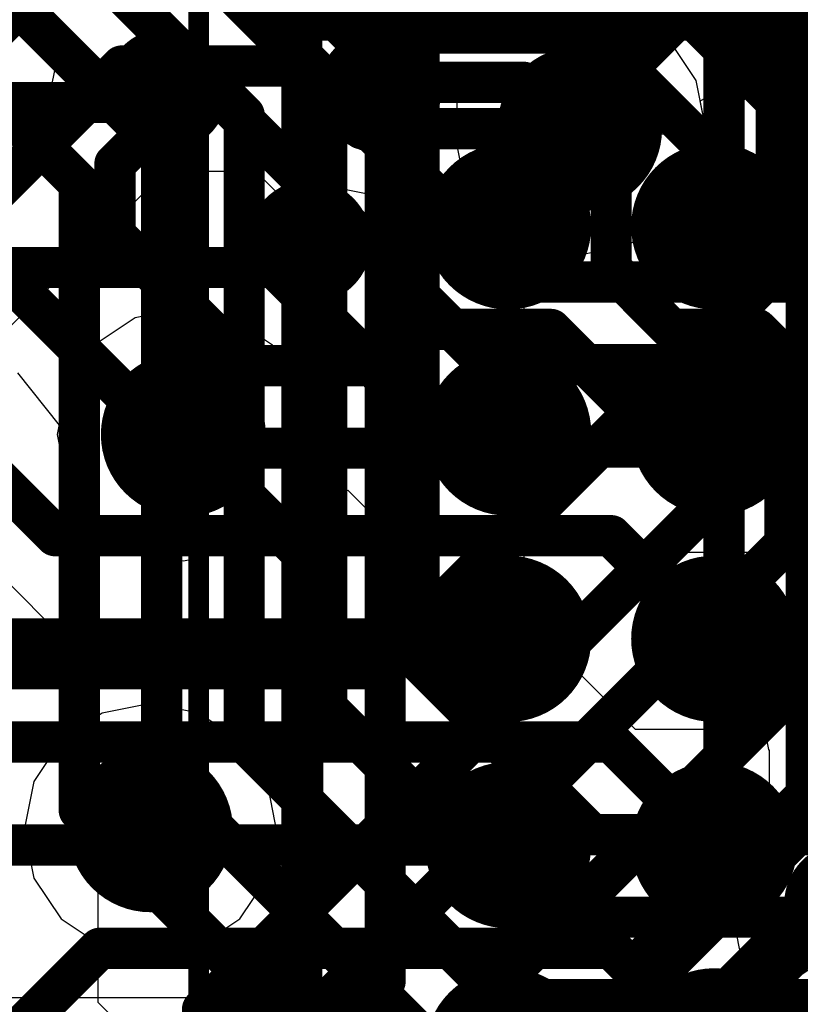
# Model space of a CAD drawing. Header units: millimetres. Extents: x -2 to 68, y -2 to 27.4.
# Tile 340 of 594: x 28.4 to 30.3, y 20.1 to 22.5. Entities that reach past the tile are written whole.
import ezdxf

# ---------------------------------------------------------------- set-up
doc = ezdxf.new("R2010")
doc.units = ezdxf.units.MM
for name, color, linetype in [('BottomLayer', 5, 'Continuous'), ('DrillGuide', 244, 'Continuous'), ('Mechanical13', 56, 'Continuous'), ('Mechanical15', 56, 'Continuous'), ('MidLayer1', 16, 'Continuous'), ('MidLayer2', 76, 'Continuous'), ('MidLayer3', 90, 'Continuous'), ('MidLayer4', 156, 'Continuous'), ('MidLayer5', 130, 'Continuous'), ('MidLayer6', 216, 'Continuous'), ('MidLayer7', 6, 'Continuous'), ('MidLayer8', 54, 'Continuous'), ('MultiLayer', 9, 'Continuous'), ('TopLayer', 1, 'Continuous'), ('TopPaste', 8, 'Continuous'), ('TopSolder', 216, 'Continuous'), ('ViaHoleLayer', 16, 'Continuous')]:
    doc.layers.add(name, color=color, linetype=linetype)

# ---------------------------------------------------------------- blocks, each defined once
blk = doc.blocks.new('BGA486C50P27X27_1400X1400X125_227')
at = {"layer": 'Mechanical13', "const_width": 0.0999998}
for points in [[(-6.9999987, 7.00000124), (7.00000124, 7.00000124)], [(7.00000124, 7.00000124), (7.00000124, -6.9999987)]]:
    blk.add_lwpolyline(points, dxfattribs=at)
at = {"layer": 'Mechanical13', "const_width": 0.0499999}
blk.add_lwpolyline([(6.975002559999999, 7.00000124, 1), (7.02499992, 7.00000124, 1)], format="xyb", close=True, dxfattribs=at)
blk.add_lwpolyline([(6.975002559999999, 7.00000124, 1), (7.02499992, 7.00000124, 1)], format="xyb", close=True, dxfattribs=at)
at = {"layer": 'Mechanical15', "const_width": 0.0499999}
blk.add_lwpolyline([(-7.250000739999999, 7.250000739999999), (7.250000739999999, 7.250000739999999)], dxfattribs=at)
at = {"layer": 'TopLayer', "const_width": 0.0999998}
for points in [[(4.950000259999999, 6.4999997, 1), (5.050000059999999, 6.4999997, 1)], [(5.44999926, 6.4999997, 1), (5.549999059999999, 6.4999997, 1)], [(5.9500008, 6.4999997, 1), (6.0500006, 6.4999997, 1)], [(6.449999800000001, 6.4999997, 1), (6.5499996, 6.4999997, 1)], [(4.950000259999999, 6.000000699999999, 1), (5.050000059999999, 6.000000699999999, 1)], [(5.44999926, 6.000000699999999, 1), (5.549999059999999, 6.000000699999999, 1)], [(5.9500008, 6.000000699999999, 1), (6.0500006, 6.000000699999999, 1)], [(6.449999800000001, 6.000000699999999, 1), (6.5499996, 6.000000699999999, 1)]]:
    blk.add_lwpolyline(points, format="xyb", close=True, dxfattribs=at)
at = {"layer": 'TopPaste', "const_width": 0.0999998}
for points in [[(4.950000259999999, 6.4999997, 1), (5.050000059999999, 6.4999997, 1)], [(5.44999926, 6.4999997, 1), (5.549999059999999, 6.4999997, 1)], [(5.9500008, 6.4999997, 1), (6.0500006, 6.4999997, 1)], [(6.449999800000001, 6.4999997, 1), (6.5499996, 6.4999997, 1)], [(4.950000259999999, 6.000000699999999, 1), (5.050000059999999, 6.000000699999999, 1)], [(5.44999926, 6.000000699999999, 1), (5.549999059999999, 6.000000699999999, 1)], [(5.9500008, 6.000000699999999, 1), (6.0500006, 6.000000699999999, 1)], [(6.449999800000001, 6.000000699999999, 1), (6.5499996, 6.000000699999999, 1)]]:
    blk.add_lwpolyline(points, format="xyb", close=True, dxfattribs=at)
at = {"layer": 'TopSolder', "const_width": 0.2015998}
for points in [[(4.399201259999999, 6.4999997, 1), (4.600801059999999, 6.4999997, 1)], [(4.89920026, 6.4999997, 1), (5.100800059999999, 6.4999997, 1)], [(5.39919926, 6.4999997, 1), (5.60079906, 6.4999997, 1)], [(5.899200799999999, 6.4999997, 1), (6.1008006, 6.4999997, 1)], [(6.3991998, 6.4999997, 1), (6.600799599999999, 6.4999997, 1)], [(4.399201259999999, 6.000000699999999, 1), (4.600801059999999, 6.000000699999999, 1)], [(4.89920026, 6.000000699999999, 1), (5.100800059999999, 6.000000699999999, 1)], [(5.39919926, 6.000000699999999, 1), (5.60079906, 6.000000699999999, 1)], [(5.899200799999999, 6.000000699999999, 1), (6.1008006, 6.000000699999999, 1)], [(6.3991998, 6.000000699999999, 1), (6.600799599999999, 6.000000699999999, 1)]]:
    blk.add_lwpolyline(points, format="xyb", close=True, dxfattribs=at)

msp = doc.modelspace()

# ---------------------------------------------------------------- linework, layer by layer
at = {"layer": 'BottomLayer'}
for p, q in [((30.12904058, 22.28812154), (30.18602294, 22.3451039)), ((30.18602294, 22.3451039), (31.65117876, 22.3451039)), ((30.04634833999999, 22.23286638), (30.12904058, 22.28812154)), ((29.94880218, 22.21346332), (30.04634833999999, 22.23286638)), ((29.66383704, 21.05026016), (29.66383704, 22.21346332)), ((29.66383704, 22.21346332), (29.94880218, 22.21346332)), ((29.93378316, 20.78031404), (29.66383704, 21.05026016)), ((30.39471696, 21.06497184), (30.31202218, 21.00971668)), ((30.31202218, 21.00971668), (30.25676702, 20.9270219)), ((30.25676702, 20.9270219), (30.23736396, 20.82948082)), ((30.23736396, 20.82948082), (30.19701352, 20.78031404)), ((30.19701352, 20.78031404), (29.93378316, 20.78031404))]:
    msp.add_line(p, q, dxfattribs=at)
at = {"layer": 'BottomLayer', "const_width": 0.0999998}
for points in [[(28.75229962, 23.12500074), (29.40894042, 22.46835994)], [(28.61243452, 22.92500114), (29.18517912, 22.35225654)], [(28.52959242, 22.72500154), (28.98517952, 22.26941444)], [(29.94880218, 22.46835994), (30.08044276, 22.60000052)], [(21.55324874, 22.52500194), (28.44675032, 22.52500194)], [(28.44675032, 22.52500194), (28.78517992, 22.18657234)], [(29.40894042, 22.46835994), (29.94880218, 22.46835994)], [(29.40894042, 20.94467998), (29.40894042, 22.46835994)], [(29.18517912, 20.83340512), (29.18517912, 22.35225654)], [(28.36390822, 22.32500234), (28.58518032, 22.10373024)], [(28.98517952, 20.75056302), (28.98517952, 22.26941444)], [(28.78517992, 20.66772092), (28.78517992, 22.18657234)], [(28.58518032, 20.58487882), (28.58518032, 22.10373024)], [(29.40894042, 20.94467998), (29.82820298, 20.52541742)], [(29.18517912, 20.83340512), (29.69316642, 20.32541782)], [(28.98517952, 20.75056302), (29.61032432, 20.12541822)], [(28.78517992, 20.66772092), (29.52748222, 19.92541862)], [(28.58518032, 20.58487882), (29.44464012, 19.72541902)], [(29.82820298, 20.52541742), (32.68716602, 20.52541742)], [(29.69316642, 20.32541782), (32.88401602, 20.32541782)], [(29.61032432, 20.12541822), (33.23443188, 20.12541822)]]:
    msp.add_lwpolyline(points, dxfattribs=at)
at = {"layer": 'BottomLayer'}
for points, const_width in [([(30.02500218, 22.60000052, 1), (30.17499934, 22.60000052, 1)], 0.1499997), ([(28.42175164, 22.52500194, 1), (28.471749, 22.52500194, 1)], 0.0499999), ([(28.42175164, 22.52500194, 1), (28.471749, 22.52500194, 1)], 0.0499999), ([(29.38394174, 22.46835994, 1), (29.4339391, 22.46835994, 1)], 0.0499999), ([(29.38394174, 22.46835994, 1), (29.4339391, 22.46835994, 1)], 0.0499999), ([(29.38394174, 22.46835994, 1), (29.4339391, 22.46835994, 1)], 0.0499999), ([(29.9238035, 22.46835994, 1), (29.97380086, 22.46835994, 1)], 0.0499999), ([(29.9238035, 22.46835994, 1), (29.97380086, 22.46835994, 1)], 0.0499999), ([(29.16018044, 22.35225654, 1), (29.2101778, 22.35225654, 1)], 0.0499999), ([(29.16018044, 22.35225654, 1), (29.2101778, 22.35225654, 1)], 0.0499999), ([(28.96018084, 22.26941444, 1), (29.0101782, 22.26941444, 1)], 0.0499999), ([(28.96018084, 22.26941444, 1), (29.0101782, 22.26941444, 1)], 0.0499999), ([(28.76018124, 22.18657234, 1), (28.8101786, 22.18657234, 1)], 0.0499999), ([(28.76018124, 22.18657234, 1), (28.8101786, 22.18657234, 1)], 0.0499999), ([(28.56018164, 22.10373024, 1), (28.610179, 22.10373024, 1)], 0.0499999), ([(28.56018164, 22.10373024, 1), (28.610179, 22.10373024, 1)], 0.0499999), ([(29.38394174, 20.94467998, 1), (29.4339391, 20.94467998, 1)], 0.0499999), ([(29.38394174, 20.94467998, 1), (29.4339391, 20.94467998, 1)], 0.0499999), ([(29.16018044, 20.83340512, 1), (29.2101778, 20.83340512, 1)], 0.0499999), ([(29.16018044, 20.83340512, 1), (29.2101778, 20.83340512, 1)], 0.0499999), ([(28.96018084, 20.75056302, 1), (29.0101782, 20.75056302, 1)], 0.0499999), ([(28.96018084, 20.75056302, 1), (29.0101782, 20.75056302, 1)], 0.0499999), ([(28.76018124, 20.66772092, 1), (28.8101786, 20.66772092, 1)], 0.0499999), ([(28.76018124, 20.66772092, 1), (28.8101786, 20.66772092, 1)], 0.0499999), ([(28.56018164, 20.58487882, 1), (28.610179, 20.58487882, 1)], 0.0499999), ([(28.56018164, 20.58487882, 1), (28.610179, 20.58487882, 1)], 0.0499999), ([(29.8032043, 20.52541742, 1), (29.85320166, 20.52541742, 1)], 0.0499999), ([(29.8032043, 20.52541742, 1), (29.85320166, 20.52541742, 1)], 0.0499999), ([(29.66816774, 20.32541782, 1), (29.7181651, 20.32541782, 1)], 0.0499999), ([(29.66816774, 20.32541782, 1), (29.7181651, 20.32541782, 1)], 0.0499999), ([(29.58532564, 20.12541822, 1), (29.635323, 20.12541822, 1)], 0.0499999), ([(29.58532564, 20.12541822, 1), (29.635323, 20.12541822, 1)], 0.0499999)]:
    msp.add_lwpolyline(points, format="xyb", close=True, dxfattribs=dict(at, const_width=const_width))
at = {"layer": 'DrillGuide'}
for points, const_width in [([(28.77115912, 22.32970642, 1), (28.82115648, 22.32970642, 1)], 0.0499999), ([(29.28807706, 22.32759568, 1), (29.33807442, 22.32759568, 1)], 0.0499999), ([(29.74848254, 22.23645794, 1), (29.84848234, 22.23645794, 1)], 0.0999998), ([(29.11874288, 21.96219128, 1), (29.16874024, 21.96219128, 1)], 0.0499999), ([(28.78759292, 21.495258, 1), (28.88759272, 21.495258, 1)], 0.0999998), ([(28.70789534, 20.53735034, 1), (28.80789514, 20.53735034, 1)], 0.0999998)]:
    msp.add_lwpolyline(points, format="xyb", close=True, dxfattribs=dict(at, const_width=const_width))
at = {"layer": 'MidLayer1'}
for p, q in [((28.44572416, 22.51104718), (28.5371159, 22.4370011)), ((30.01477106, 22.45274656), (29.9155358, 22.51905072)), ((28.5371159, 22.4370011), (28.51577228, 22.32970642)), ((30.08107522, 22.3535113), (30.01477106, 22.45274656)), ((30.1043594, 22.23645794), (30.08107522, 22.3535113)), ((28.51577228, 22.32970642), (28.53649106, 22.22555118)), ((28.53649106, 22.22555118), (28.53649106, 21.51926354)), ((30.08107522, 22.11940458), (30.1043594, 22.23645794)), ((30.01477106, 22.02016932), (30.08107522, 22.11940458)), ((29.09726209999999, 22.0183837), (29.21195326, 22.08986946)), ((29.21195326, 22.08986946), (29.2242621, 22.09036476)), ((29.2242621, 22.09036476), (29.31307574, 22.07269906)), ((29.31307574, 22.07269906), (29.41061936, 22.09210212)), ((29.41061936, 22.09210212), (29.56582097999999, 22.04467524)), ((29.56582097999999, 22.04467524), (29.58219382, 22.02016932)), ((29.09726209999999, 21.64661914), (29.09726209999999, 22.0183837)), ((29.58219382, 22.02016932), (29.68142908, 21.95386516)), ((29.9155358, 21.95386516), (30.01477106, 22.02016932)), ((29.68142908, 21.95386516), (29.79848244, 21.93058098)), ((29.79848244, 21.93058098), (29.9155358, 21.95386516)), ((29.1201856, 21.61231136), (29.09726209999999, 21.64661914)), ((29.14346978, 21.495258), (29.1201856, 21.61231136)), ((28.53649106, 21.51926354), (28.53171586, 21.495258)), ((28.53171586, 21.495258), (28.55500004, 21.37820464)), ((29.1201856, 21.37820464), (29.14346978, 21.495258)), ((28.55500004, 21.37820464), (28.6213042, 21.27896938)), ((29.05388144, 21.27896938), (29.1201856, 21.37820464)), ((28.6213042, 21.27896938), (28.72053946, 21.21266522)), ((28.95464618, 21.21266522), (29.05388144, 21.27896938)), ((28.72053946, 21.21266522), (28.83759282, 21.18938104)), ((28.83759282, 21.18938104), (28.95464618, 21.21266522)), ((30.33711484, 20.61595318), (30.24614982, 20.55517352)), ((30.24614982, 20.55517352), (30.18537015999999, 20.4642085)), ((30.18537015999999, 20.4642085), (30.16402654, 20.35691128)), ((30.16402654, 20.35691128), (30.18537015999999, 20.24961406)), ((30.18537015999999, 20.24961406), (30.20229418, 20.22428518)), ((30.20229418, 20.22428518), (30.20229418, 20.00926402))]:
    msp.add_line(p, q, dxfattribs=at)
for points, const_width in [([(29.44175214, 22.48175844), (29.44175214, 22.64704132)], 0.0999998), ([(29.31307574, 22.35308204), (29.44175214, 22.48175844)], 0.0999998), ([(28.7961578, 22.32970642), (28.81687658, 22.30898764)], 0.1499997), ([(29.31307574, 22.32759568), (29.31307574, 22.35308204)], 0.0999998), ([(28.81687658, 21.51597424), (28.81687658, 22.30898764)], 0.1499997), ([(28.81687658, 21.51597424), (28.83759282, 21.495258)], 0.1499997)]:
    msp.add_lwpolyline(points, dxfattribs=dict(at, const_width=const_width))
for points, const_width in [([(29.41675346, 22.48175844, 1), (29.46675082, 22.48175844, 1)], 0.0499999), ([(29.41675346, 22.48175844, 1), (29.46675082, 22.48175844, 1)], 0.0499999), ([(28.72115922, 22.32970642, 1), (28.87115638, 22.32970642, 1)], 0.1499997), ([(29.23807716, 22.32759568, 1), (29.38807431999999, 22.32759568, 1)], 0.1499997), ([(29.69848264, 22.23645794, 1), (29.89848224, 22.23645794, 1)], 0.1999996), ([(28.75865724, 22.32970642, 1), (28.83365836, 22.32970642, 1)], 0.07499858), ([(29.28807706, 22.35308204, 1), (29.33807442, 22.35308204, 1)], 0.0499999), ([(29.28807706, 22.35308204, 1), (29.33807442, 22.35308204, 1)], 0.0499999), ([(28.77937602, 22.30898764, 1), (28.85437714, 22.30898764, 1)], 0.07499858), ([(28.77937602, 22.30898764, 1), (28.85437714, 22.30898764, 1)], 0.07499858), ([(29.28807706, 22.32759568, 1), (29.33807442, 22.32759568, 1)], 0.0499999), ([(29.06874298, 21.96219128, 1), (29.21874014, 21.96219128, 1)], 0.1499997), ([(28.73759302, 21.495258, 1), (28.93759262, 21.495258, 1)], 0.1999996), ([(28.77937602, 21.51597424, 1), (28.85437714, 21.51597424, 1)], 0.07499858), ([(28.77937602, 21.51597424, 1), (28.85437714, 21.51597424, 1)], 0.07499858), ([(28.80009226, 21.495258, 1), (28.87509338, 21.495258, 1)], 0.07499858), ([(28.65789544, 20.53735034, 1), (28.85789504, 20.53735034, 1)], 0.1999996), ([(30.36941348, 20.35691128, 1), (30.51941064, 20.35691128, 1)], 0.1499997)]:
    msp.add_lwpolyline(points, format="xyb", close=True, dxfattribs=dict(at, const_width=const_width))
at = {"layer": 'MidLayer2'}
for p, q in [((28.43580038, 21.64511292), (28.53626246, 21.51811038)), ((28.53626246, 21.51811038), (28.53171586, 21.495258)), ((28.53171586, 21.495258), (28.55500004, 21.37820464)), ((28.55500004, 21.37820464), (28.6213042, 21.27896938)), ((29.08778282, 21.32970588), (29.23634488, 21.36074976)), ((29.23634488, 21.36074976), (29.3125271, 21.28456754)), ((29.05388144, 21.27896938), (29.08778282, 21.32970588)), ((28.6213042, 21.27896938), (28.72053946, 21.21266522)), ((28.95464618, 21.21266522), (29.05388144, 21.27896938)), ((29.3125271, 21.28456754), (29.39522442, 21.22931238)), ((29.39522442, 21.22931238), (29.49276804, 21.20990932)), ((28.72053946, 21.21266522), (28.83759282, 21.18938104)), ((28.83759282, 21.18938104), (28.95464618, 21.21266522)), ((29.49276804, 21.20990932), (31.2482611, 21.20990932)), ((30.41745504, 20.2400281), (30.31821978, 20.17372394)), ((30.31821978, 20.17372394), (30.25191561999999, 20.07448868)), ((28.91875344, 20.13014262), (28.31428424, 20.13014262)), ((29.0162996, 20.11073956), (28.91875344, 20.13014262))]:
    msp.add_line(p, q, dxfattribs=at)
at = {"layer": 'MidLayer2', "const_width": 0.0999998}
for points in [[(30.0491525, 22.86604266), (30.64267176, 22.2725234)], [(29.8491529, 22.78320056), (30.56754872, 22.06480474)], [(28.88253558, 22.6407218), (29.65845224, 21.86480514)], [(27.47898492, 22.30000112), (28.94041456, 22.30000112)], [(28.94041456, 22.30000112), (29.57561014, 21.66480554)], [(26.88903182, 21.90000954), (29.05756444, 21.90000954)], [(29.05756444, 21.90000954), (29.49276804, 21.46480594)], [(29.65845224, 21.86480514), (31.63519708, 21.86480514)], [(29.57561014, 21.66480554), (31.43668338, 21.66480554)], [(29.49276804, 21.46480594), (31.35384128, 21.46480594)]]:
    msp.add_lwpolyline(points, dxfattribs=at)
at = {"layer": 'MidLayer2'}
for points, const_width in [([(29.69848264, 22.23645794, 1), (29.89848224, 22.23645794, 1)], 0.1999996), ([(28.91541588, 22.30000112, 1), (28.96541324, 22.30000112, 1)], 0.0499999), ([(28.91541588, 22.30000112, 1), (28.96541324, 22.30000112, 1)], 0.0499999), ([(29.03256576, 21.90000954, 1), (29.08256312, 21.90000954, 1)], 0.0499999), ([(29.03256576, 21.90000954, 1), (29.08256312, 21.90000954, 1)], 0.0499999), ([(29.63345356, 21.86480514, 1), (29.68345092, 21.86480514, 1)], 0.0499999), ([(29.63345356, 21.86480514, 1), (29.68345092, 21.86480514, 1)], 0.0499999), ([(28.73759302, 21.495258, 1), (28.93759262, 21.495258, 1)], 0.1999996), ([(29.55061146, 21.66480554, 1), (29.60060882, 21.66480554, 1)], 0.0499999), ([(29.55061146, 21.66480554, 1), (29.60060882, 21.66480554, 1)], 0.0499999), ([(29.46776936, 21.46480594, 1), (29.51776672, 21.46480594, 1)], 0.0499999), ([(29.46776936, 21.46480594, 1), (29.51776672, 21.46480594, 1)], 0.0499999), ([(28.65789544, 20.53735034, 1), (28.85789504, 20.53735034, 1)], 0.1999996)]:
    msp.add_lwpolyline(points, format="xyb", close=True, dxfattribs=dict(at, const_width=const_width))
at = {"layer": 'MidLayer3', "const_width": 0.0999998}
for points in [[(30.34848134, 20.5492223), (30.34848134, 22.92818122)], [(30.14848174, 20.70927024), (30.14848174, 22.84533912)], [(28.92751898, 22.78110506), (29.32690858, 22.38171546)], [(29.32690858, 20.17053878), (29.32690858, 22.38171546)], [(28.83759282, 21.495258), (29.12690898, 21.20594184)], [(29.12690898, 20.25338088), (29.12690898, 21.20594184)], [(29.28400036, 19.84478886), (30.14848174, 20.70927024)], [(29.9845095, 20.18525046), (30.34848134, 20.5492223)], [(30.1845091, 20.10240836), (30.54848094, 20.4663802)], [(28.88400116, 20.01047306), (29.12690898, 20.25338088)], [(29.08400076, 19.92763096), (29.32690858, 20.17053878)], [(29.9845095, 20.06263704), (29.9845095, 20.18525046)], [(30.1845091, 14.91105984), (30.1845091, 20.10240836)]]:
    msp.add_lwpolyline(points, dxfattribs=at)
at = {"layer": 'MidLayer3'}
for points, const_width in [([(29.69848264, 22.23645794, 1), (29.89848224, 22.23645794, 1)], 0.1999996), ([(29.3019099, 22.38171546, 1), (29.35190726, 22.38171546, 1)], 0.0499999), ([(29.3019099, 22.38171546, 1), (29.35190726, 22.38171546, 1)], 0.0499999), ([(28.73759302, 21.495258, 1), (28.93759262, 21.495258, 1)], 0.1999996), ([(28.81259414, 21.495258, 1), (28.8625915, 21.495258, 1)], 0.0499999), ([(29.1019103, 21.20594184, 1), (29.15190766, 21.20594184, 1)], 0.0499999), ([(29.1019103, 21.20594184, 1), (29.15190766, 21.20594184, 1)], 0.0499999), ([(30.12348306, 20.70927024, 1), (30.17348042, 20.70927024, 1)], 0.0499999), ([(30.12348306, 20.70927024, 1), (30.17348042, 20.70927024, 1)], 0.0499999), ([(28.65789544, 20.53735034, 1), (28.85789504, 20.53735034, 1)], 0.1999996), ([(30.32348266, 20.5492223, 1), (30.37348002, 20.5492223, 1)], 0.0499999), ([(30.32348266, 20.5492223, 1), (30.37348002, 20.5492223, 1)], 0.0499999), ([(29.1019103, 20.25338088, 1), (29.15190766, 20.25338088, 1)], 0.0499999), ([(29.1019103, 20.25338088, 1), (29.15190766, 20.25338088, 1)], 0.0499999), ([(29.3019099, 20.17053878, 1), (29.35190726, 20.17053878, 1)], 0.0499999), ([(29.3019099, 20.17053878, 1), (29.35190726, 20.17053878, 1)], 0.0499999), ([(29.95951082, 20.18525046, 1), (30.00950818, 20.18525046, 1)], 0.0499999), ([(29.95951082, 20.18525046, 1), (30.00950818, 20.18525046, 1)], 0.0499999), ([(30.15951042, 20.10240836, 1), (30.20950778, 20.10240836, 1)], 0.0499999), ([(30.15951042, 20.10240836, 1), (30.20950778, 20.10240836, 1)], 0.0499999)]:
    msp.add_lwpolyline(points, format="xyb", close=True, dxfattribs=dict(at, const_width=const_width))
at = {"layer": 'MidLayer4'}
for p, q in [((29.21656082, 22.58738942), (29.28286498, 22.48815416)), ((29.28286498, 22.48815416), (29.38210024, 22.42185)), ((30.28023916, 22.38874872), (30.33549432, 22.47144604)), ((29.38210024, 22.42185), (29.4087931, 22.4165414)), ((29.4087931, 22.4165414), (29.49969462, 22.36304138)), ((30.09850216, 22.20701426), (30.28023916, 22.38874872)), ((29.49969462, 22.36304138), (29.5009824, 22.2785686)), ((29.5009824, 22.2785686), (29.49260548, 22.23645794)), ((29.49260548, 22.23645794), (29.51588966, 22.11940458)), ((30.08107522, 22.11940458), (30.09850216, 22.20701426)), ((29.51588966, 22.11940458), (29.58219382, 22.02016932)), ((30.01477106, 22.02016932), (30.08107522, 22.11940458)), ((29.58219382, 22.02016932), (29.68142908, 21.95386516)), ((29.9155358, 21.95386516), (30.01477106, 22.02016932)), ((29.68142908, 21.95386516), (29.79848244, 21.93058098)), ((29.79848244, 21.93058098), (29.9155358, 21.95386516)), ((28.83759282, 21.80113496), (28.72053946, 21.77785078)), ((28.95464618, 21.77785078), (28.83759282, 21.80113496)), ((28.72053946, 21.77785078), (28.6213042, 21.71154662)), ((29.05388144, 21.71154662), (28.95464618, 21.77785078)), ((28.6213042, 21.71154662), (28.55500004, 21.61231136)), ((29.1201856, 21.61231136), (29.05388144, 21.71154662)), ((28.55500004, 21.61231136), (28.53171586, 21.495258)), ((29.14346978, 21.495258), (29.1201856, 21.61231136)), ((28.53171586, 21.495258), (28.55500004, 21.37820464)), ((29.1201856, 21.37820464), (29.14346978, 21.495258)), ((28.55500004, 21.37820464), (28.6213042, 21.27896938)), ((29.05388144, 21.27896938), (29.1201856, 21.37820464)), ((28.6213042, 21.27896938), (28.72053946, 21.21266522)), ((28.95464618, 21.21266522), (29.05388144, 21.27896938)), ((28.72053946, 21.21266522), (28.83759282, 21.18938104)), ((28.83759282, 21.18938104), (28.95464618, 21.21266522)), ((30.39471442, 21.06497184), (30.31202218, 21.00971668)), ((30.31202218, 21.00971668), (30.25676702, 20.92702444)), ((30.25676702, 20.92702444), (30.23736396, 20.82947828)), ((30.23736396, 20.82947828), (30.25676702, 20.73193212)), ((30.25676702, 20.73193212), (30.25848914, 20.72935402)), ((30.25848914, 20.72935402), (30.25848914, 20.0843261))]:
    msp.add_line(p, q, dxfattribs=at)
for points, const_width in [([(30.02500218, 22.60000052, 1), (30.17499934, 22.60000052, 1)], 0.1499997), ([(29.69848264, 22.23645794, 1), (29.89848224, 22.23645794, 1)], 0.1999996), ([(29.77348375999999, 22.26747134, 1), (29.82348112, 22.26747134, 1)], 0.0499999), ([(29.77348375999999, 22.26747134, 1), (29.82348112, 22.26747134, 1)], 0.0499999), ([(29.77348375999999, 22.23645794, 1), (29.82348112, 22.23645794, 1)], 0.0499999), ([(28.73759302, 21.495258, 1), (28.93759262, 21.495258, 1)], 0.1999996), ([(28.65789544, 20.53735034, 1), (28.85789504, 20.53735034, 1)], 0.1999996)]:
    msp.add_lwpolyline(points, format="xyb", close=True, dxfattribs=dict(at, const_width=const_width))
at = {"layer": 'MidLayer4', "const_width": 0.0999998}
for points in [[(29.79848244, 22.26747134), (30.10000076, 22.56898966)], [(29.79848244, 22.23645794), (29.79848244, 22.26747134)]]:
    msp.add_lwpolyline(points, dxfattribs=at)
at = {"layer": 'MidLayer5'}
for p, q in [((30.09093042, 22.30396606), (30.20797616, 22.3665288)), ((30.20797616, 22.3665288), (31.85459973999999, 20.71990268)), ((30.1043594, 22.23645794), (30.09093042, 22.30396606)), ((30.08107522, 22.11940458), (30.1043594, 22.23645794)), ((28.36542714, 21.70495024), (28.79402928, 22.13354984)), ((28.79402928, 22.13354984), (29.01294426, 22.13354984)), ((29.01294426, 22.13354984), (29.09027456, 22.05621954)), ((30.01477106, 22.02016932), (30.08107522, 22.11940458)), ((29.09027456, 22.05621954), (29.17296934, 22.00096438)), ((29.9155358, 21.95386516), (30.01477106, 22.02016932)), ((29.17296934, 22.00096438), (29.27051296, 21.98156132)), ((29.27051296, 21.98156132), (29.63997628, 21.98156132)), ((29.63997628, 21.98156132), (29.68142908, 21.95386516)), ((29.68142908, 21.95386516), (29.79848244, 21.93058098)), ((29.79848244, 21.93058098), (29.9155358, 21.95386516)), ((28.83759282, 21.80113496), (28.72053946, 21.77785078)), ((28.95464618, 21.77785078), (28.83759282, 21.80113496)), ((28.72053946, 21.77785078), (28.6213042, 21.71154662)), ((29.05388144, 21.71154662), (28.95464618, 21.77785078)), ((28.6213042, 21.71154662), (28.55500004, 21.61231136)), ((29.1201856, 21.61231136), (29.05388144, 21.71154662)), ((28.55500004, 21.61231136), (28.53171586, 21.495258)), ((29.14346978, 21.495258), (29.1201856, 21.61231136)), ((28.53171586, 21.495258), (28.55500004, 21.37820464)), ((29.1201856, 21.37820464), (29.14346978, 21.495258)), ((28.55643006, 20.992338), (28.18624538, 21.36252268)), ((28.55500004, 21.37820464), (28.6213042, 21.27896938)), ((29.05388144, 21.27896938), (29.1201856, 21.37820464)), ((28.6213042, 21.27896938), (28.72053946, 21.21266522)), ((28.95464618, 21.21266522), (29.05388144, 21.27896938)), ((28.72053946, 21.21266522), (28.83759282, 21.18938104)), ((28.83759282, 21.18938104), (28.95464618, 21.21266522)), ((28.61168522, 20.90964576), (28.55643006, 20.992338)), ((28.63108828, 20.8120996), (28.61168522, 20.90964576)), ((28.63108828, 20.11815128), (28.63108828, 20.8120996)), ((30.41745504, 20.2400281), (30.31821978, 20.17372394)), ((30.31821978, 20.17372394), (30.25191561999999, 20.07448868)), ((29.20703074, 19.54221136), (28.63108828, 20.11815128))]:
    msp.add_line(p, q, dxfattribs=at)
at = {"layer": 'MidLayer5', "const_width": 0.0999998}
for points in [[(28.27638998, 22.36946504), (28.62882006, 22.72189512)], [(28.18518874, 21.88518864), (28.68844656, 22.38844646)], [(28.68844656, 22.38844646), (29.11852444, 22.38844646)], [(29.11852444, 22.38844646), (29.27051296, 22.23645794)], [(29.27051296, 22.23645794), (29.79848244, 22.23645794)]]:
    msp.add_lwpolyline(points, dxfattribs=at)
at = {"layer": 'MidLayer5'}
for points, const_width in [([(28.66344788, 22.38844646, 1), (28.71344524, 22.38844646, 1)], 0.0499999), ([(28.66344788, 22.38844646, 1), (28.71344524, 22.38844646, 1)], 0.0499999), ([(29.09352576, 22.38844646, 1), (29.14352312, 22.38844646, 1)], 0.0499999), ([(29.09352576, 22.38844646, 1), (29.14352312, 22.38844646, 1)], 0.0499999), ([(29.69848264, 22.23645794, 1), (29.89848224, 22.23645794, 1)], 0.1999996), ([(29.24551428, 22.23645794, 1), (29.29551164, 22.23645794, 1)], 0.0499999), ([(29.24551428, 22.23645794, 1), (29.29551164, 22.23645794, 1)], 0.0499999), ([(29.77348375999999, 22.23645794, 1), (29.82348112, 22.23645794, 1)], 0.0499999), ([(28.73759302, 21.495258, 1), (28.93759262, 21.495258, 1)], 0.1999996), ([(28.65789544, 20.53735034, 1), (28.85789504, 20.53735034, 1)], 0.1999996)]:
    msp.add_lwpolyline(points, format="xyb", close=True, dxfattribs=dict(at, const_width=const_width))
at = {"layer": 'MidLayer6', "const_width": 0.0999998}
for points in [[(30.27531918, 21.89518608), (30.27531918, 23.69627214)], [(29.7509819, 20.31584964), (32.12610796, 22.6909757)], [(29.9509815, 20.22437662), (32.21758097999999, 22.4909761)], [(30.1509811, 20.14153452), (32.30042307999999, 22.2909765)], [(29.3081329, 20.9279998), (30.27531918, 21.89518608)], [(30.09626949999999, 21.4332947), (30.47531878, 21.81234398)], [(30.2962691, 21.3504526), (30.67531838, 21.72950188)], [(30.09626949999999, 21.31361244), (30.09626949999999, 21.4332947)], [(30.2962691, 21.23077034), (30.2962691, 21.3504526)], [(28.88400116, 20.1013441), (30.09626949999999, 21.31361244)], [(29.08400076, 20.018502), (30.2962691, 21.23077034)], [(27.9822275, 20.9279998), (29.3081329, 20.9279998)], [(29.28400036, 19.84886556), (29.7509819, 20.3158471)], [(29.7509819, 20.3158471), (29.7509819, 20.31584964)], [(29.9509815, 19.67798706), (29.9509815, 20.22437662)], [(30.1509811, 19.76082916), (30.1509811, 20.14153452)], [(28.88400116, 18.24999906), (28.88400116, 20.1013441)]]:
    msp.add_lwpolyline(points, dxfattribs=at)
at = {"layer": 'MidLayer6'}
for points, const_width in [([(29.69848264, 22.23645794, 1), (29.89848224, 22.23645794, 1)], 0.1999996), ([(30.2503205, 21.89518608, 1), (30.30031786, 21.89518608, 1)], 0.0499999), ([(30.2503205, 21.89518608, 1), (30.30031786, 21.89518608, 1)], 0.0499999), ([(28.73759302, 21.495258, 1), (28.93759262, 21.495258, 1)], 0.1999996), ([(30.07127082, 21.4332947, 1), (30.12126817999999, 21.4332947, 1)], 0.0499999), ([(30.07127082, 21.4332947, 1), (30.12126817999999, 21.4332947, 1)], 0.0499999), ([(30.27127042, 21.3504526, 1), (30.32126778, 21.3504526, 1)], 0.0499999), ([(30.27127042, 21.3504526, 1), (30.32126778, 21.3504526, 1)], 0.0499999), ([(30.07127082, 21.31361244, 1), (30.12126817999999, 21.31361244, 1)], 0.0499999), ([(30.07127082, 21.31361244, 1), (30.12126817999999, 21.31361244, 1)], 0.0499999), ([(30.27127042, 21.23077034, 1), (30.32126778, 21.23077034, 1)], 0.0499999), ([(30.27127042, 21.23077034, 1), (30.32126778, 21.23077034, 1)], 0.0499999), ([(29.28313422, 20.9279998, 1), (29.33313158, 20.9279998, 1)], 0.0499999), ([(29.28313422, 20.9279998, 1), (29.33313158, 20.9279998, 1)], 0.0499999), ([(28.65789544, 20.53735034, 1), (28.85789504, 20.53735034, 1)], 0.1999996), ([(29.72598322, 20.31584964, 1), (29.77598058, 20.31584964, 1)], 0.0499999), ([(29.72598322, 20.31584964, 1), (29.77598058, 20.31584964, 1)], 0.0499999), ([(29.72598322, 20.3158471, 1), (29.77598058, 20.3158471, 1)], 0.0499999), ([(29.72598322, 20.3158471, 1), (29.77598058, 20.3158471, 1)], 0.0499999), ([(29.92598282, 20.22437662, 1), (29.97598018, 20.22437662, 1)], 0.0499999), ([(29.92598282, 20.22437662, 1), (29.97598018, 20.22437662, 1)], 0.0499999), ([(30.12598242, 20.14153452, 1), (30.17597978, 20.14153452, 1)], 0.0499999), ([(30.12598242, 20.14153452, 1), (30.17597978, 20.14153452, 1)], 0.0499999), ([(28.85900248, 20.1013441, 1), (28.90899984, 20.1013441, 1)], 0.0499999), ([(28.85900248, 20.1013441, 1), (28.90899984, 20.1013441, 1)], 0.0499999)]:
    msp.add_lwpolyline(points, format="xyb", close=True, dxfattribs=dict(at, const_width=const_width))
at = {"layer": 'MidLayer7'}
for p, q in [((29.21656082, 22.58738942), (29.28286498, 22.48815416)), ((30.01477106, 22.45274656), (29.9155358, 22.51905072)), ((29.28286498, 22.48815416), (29.38210024, 22.42185)), ((30.08107522, 22.3535113), (30.01477106, 22.45274656)), ((29.38210024, 22.42185), (29.4087931, 22.4165414)), ((29.4087931, 22.4165414), (29.49969462, 22.36304138)), ((29.49969462, 22.36304138), (29.5009824, 22.2785686)), ((30.1043594, 22.23645794), (30.08107522, 22.3535113)), ((29.5009824, 22.2785686), (29.49260548, 22.23645794)), ((29.49260548, 22.23645794), (29.51588966, 22.11940458)), ((30.08107522, 22.11940458), (30.1043594, 22.23645794)), ((29.51588966, 22.11940458), (29.58219382, 22.02016932)), ((30.01477106, 22.02016932), (30.08107522, 22.11940458)), ((29.58219382, 22.02016932), (29.68142908, 21.95386516)), ((29.9155358, 21.95386516), (30.01477106, 22.02016932)), ((29.68142908, 21.95386516), (29.79848244, 21.93058098)), ((29.79848244, 21.93058098), (29.9155358, 21.95386516)), ((28.83759282, 21.80113496), (28.72053946, 21.77785078)), ((28.95464618, 21.77785078), (28.83759282, 21.80113496)), ((28.72053946, 21.77785078), (28.6213042, 21.71154662)), ((29.05388144, 21.71154662), (28.95464618, 21.77785078)), ((28.6213042, 21.71154662), (28.55500004, 21.61231136)), ((29.1201856, 21.61231136), (29.05388144, 21.71154662)), ((28.55500004, 21.61231136), (28.53171586, 21.495258)), ((29.14346978, 21.495258), (29.1201856, 21.61231136)), ((28.53171586, 21.495258), (28.55500004, 21.37820464)), ((29.1201856, 21.37820464), (29.14346978, 21.495258)), ((28.55500004, 21.37820464), (28.6213042, 21.27896938)), ((29.05388144, 21.27896938), (29.1201856, 21.37820464)), ((28.6213042, 21.27896938), (28.72053946, 21.21266522)), ((28.95464618, 21.21266522), (29.05388144, 21.27896938)), ((28.72053946, 21.21266522), (28.83759282, 21.18938104)), ((28.83759282, 21.18938104), (28.95464618, 21.21266522)), ((28.75789524, 20.8432273), (28.64084188, 20.81994312)), ((28.8749486, 20.81994312), (28.75789524, 20.8432273)), ((28.64084188, 20.81994312), (28.54160662, 20.75363896)), ((28.97418386, 20.75363896), (28.8749486, 20.81994312)), ((28.54160662, 20.75363896), (28.47530246, 20.6544037)), ((29.04048802, 20.6544037), (28.97418386, 20.75363896)), ((28.47530246, 20.6544037), (28.45201828, 20.53735034)), ((29.0637722, 20.53735034), (29.04048802, 20.6544037)), ((28.45201828, 20.53735034), (28.47530246, 20.42029698)), ((29.04048802, 20.42029698), (29.0637722, 20.53735034)), ((28.47530246, 20.42029698), (28.54160662, 20.32106172)), ((28.97418386, 20.32106172), (29.04048802, 20.42029698)), ((28.54160662, 20.32106172), (28.64084188, 20.25475756)), ((28.8749486, 20.25475756), (28.97418386, 20.32106172)), ((28.64084188, 20.25475756), (28.75789524, 20.23147338)), ((28.75789524, 20.23147338), (28.8749486, 20.25475756)), ((30.41745504, 20.2400281), (30.31821978, 20.17372394)), ((30.31821978, 20.17372394), (30.25191561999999, 20.07448868))]:
    msp.add_line(p, q, dxfattribs=at)
at = {"layer": 'MidLayer7', "const_width": 0.1999996}
for points in [[(29.69848264, 22.23645794, 1), (29.89848224, 22.23645794, 1)], [(28.73759302, 21.495258, 1), (28.93759262, 21.495258, 1)], [(28.65789544, 20.53735034, 1), (28.85789504, 20.53735034, 1)]]:
    msp.add_lwpolyline(points, format="xyb", close=True, dxfattribs=at)
at = {"layer": 'MidLayer8'}
for p, q in [((29.21656082, 22.58738942), (29.28286498, 22.48815416)), ((30.01477106, 22.45274656), (29.9155358, 22.51905072)), ((29.28286498, 22.48815416), (29.38210024, 22.42185)), ((30.08107522, 22.3535113), (30.01477106, 22.45274656)), ((29.38210024, 22.42185), (29.4087931, 22.4165414)), ((29.4087931, 22.4165414), (29.49969462, 22.36304138)), ((29.49969462, 22.36304138), (29.5009824, 22.2785686)), ((30.1043594, 22.23645794), (30.08107522, 22.3535113)), ((29.5009824, 22.2785686), (29.49260548, 22.23645794)), ((29.49260548, 22.23645794), (29.51588966, 22.11940458)), ((30.08107522, 22.11940458), (30.1043594, 22.23645794)), ((29.51588966, 22.11940458), (29.58219382, 22.02016932)), ((30.01477106, 22.02016932), (30.08107522, 22.11940458)), ((29.58219382, 22.02016932), (29.68142908, 21.95386516)), ((29.9155358, 21.95386516), (30.01477106, 22.02016932)), ((29.68142908, 21.95386516), (29.79848244, 21.93058098)), ((29.79848244, 21.93058098), (29.9155358, 21.95386516)), ((28.83759282, 21.80113496), (28.72053946, 21.77785078)), ((28.95464618, 21.77785078), (28.83759282, 21.80113496)), ((28.72053946, 21.77785078), (28.6213042, 21.71154662)), ((29.05388144, 21.71154662), (28.95464618, 21.77785078)), ((28.6213042, 21.71154662), (28.55500004, 21.61231136)), ((29.1201856, 21.61231136), (29.05388144, 21.71154662)), ((28.55500004, 21.61231136), (28.53171586, 21.495258)), ((29.14346978, 21.495258), (29.1201856, 21.61231136)), ((28.53171586, 21.495258), (28.55500004, 21.37820464)), ((29.1201856, 21.37820464), (29.14346978, 21.495258)), ((28.55500004, 21.37820464), (28.6213042, 21.27896938)), ((29.05388144, 21.27896938), (29.1201856, 21.37820464)), ((28.6213042, 21.27896938), (28.72053946, 21.21266522)), ((28.95464618, 21.21266522), (29.05388144, 21.27896938)), ((28.72053946, 21.21266522), (28.83759282, 21.18938104)), ((28.83759282, 21.18938104), (28.95464618, 21.21266522)), ((28.75789524, 20.8432273), (28.64084188, 20.81994312)), ((28.8749486, 20.81994312), (28.75789524, 20.8432273)), ((28.64084188, 20.81994312), (28.54160662, 20.75363896)), ((28.97418386, 20.75363896), (28.8749486, 20.81994312)), ((28.54160662, 20.75363896), (28.47530246, 20.6544037)), ((29.04048802, 20.6544037), (28.97418386, 20.75363896)), ((28.47530246, 20.6544037), (28.45201828, 20.53735034)), ((29.0637722, 20.53735034), (29.04048802, 20.6544037)), ((28.45201828, 20.53735034), (28.47530246, 20.42029698)), ((29.04048802, 20.42029698), (29.0637722, 20.53735034)), ((28.47530246, 20.42029698), (28.54160662, 20.32106172)), ((28.97418386, 20.32106172), (29.04048802, 20.42029698)), ((28.54160662, 20.32106172), (28.64084188, 20.25475756)), ((28.8749486, 20.25475756), (28.97418386, 20.32106172)), ((28.64084188, 20.25475756), (28.75789524, 20.23147338)), ((28.75789524, 20.23147338), (28.8749486, 20.25475756)), ((30.41745504, 20.2400281), (30.31821978, 20.17372394)), ((30.31821978, 20.17372394), (30.25191561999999, 20.07448868))]:
    msp.add_line(p, q, dxfattribs=at)
at = {"layer": 'MidLayer8', "const_width": 0.1999996}
for points in [[(29.69848264, 22.23645794, 1), (29.89848224, 22.23645794, 1)], [(28.73759302, 21.495258, 1), (28.93759262, 21.495258, 1)], [(28.65789544, 20.53735034, 1), (28.85789504, 20.53735034, 1)]]:
    msp.add_lwpolyline(points, format="xyb", close=True, dxfattribs=at)
at = {"layer": 'MultiLayer'}
for points, const_width in [([(30.02500218, 22.60000052, 1), (30.17499934, 22.60000052, 1)], 0.1499997), ([(28.72115922, 22.32970642, 1), (28.87115638, 22.32970642, 1)], 0.1499997), ([(29.23807716, 22.32759568, 1), (29.38807431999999, 22.32759568, 1)], 0.1499997), ([(29.69848264, 22.23645794, 1), (29.89848224, 22.23645794, 1)], 0.1999996), ([(29.06874298, 21.96219128, 1), (29.21874014, 21.96219128, 1)], 0.1499997), ([(28.73759302, 21.495258, 1), (28.93759262, 21.495258, 1)], 0.1999996), ([(28.65789544, 20.53735034, 1), (28.85789504, 20.53735034, 1)], 0.1999996), ([(30.36941348, 20.35691128, 1), (30.51941064, 20.35691128, 1)], 0.1499997)]:
    msp.add_lwpolyline(points, format="xyb", close=True, dxfattribs=dict(at, const_width=const_width))
at = {"layer": 'TopLayer', "const_width": 0.0999998}
for points in [[(29.68402496, 23.17645352), (30.61048234, 22.24999614)], [(29.60118286, 22.97645392), (30.37499894, 22.20263784)], [(29.62853104, 22.6662615), (30.10586562, 22.18892692)], [(29.31307574, 22.32759568), (29.33435332, 22.34887326)], [(29.33435332, 22.34887326), (29.66308012, 22.34887326)], [(29.66308012, 22.34887326), (29.8749974, 22.13695598)], [(28.7961578, 22.27558664), (28.7961578, 22.32970642)], [(28.67170542, 22.15113426), (28.7961578, 22.27558664)], [(28.0369899, 22.25000884), (28.82480646, 21.46219228)], [(30.37499894, 21.88638752), (30.37499894, 22.20263784)], [(30.10586562, 22.01912792), (30.10586562, 22.18892692)], [(28.67170542, 21.97970204), (28.67170542, 22.15113426)], [(29.8749974, 21.89644592), (29.8749974, 22.13695598)], [(30.10586562, 22.01912792), (30.1249969, 21.99999664)], [(28.67170542, 21.97970204), (28.98921558, 21.66219188)], [(29.14374156, 21.96219128), (29.16264424, 21.98109396)], [(29.16264424, 21.98109396), (29.60609522, 21.98109396)], [(29.60609522, 21.98109396), (29.6249979, 21.99999664)], [(29.8749974, 21.89644592), (30.02144617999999, 21.74999714)], [(30.37499894, 21.88638752), (30.60586716, 21.6555193)], [(29.26800344, 21.66219188), (29.3558087, 21.74999714)], [(29.3558087, 21.74999714), (29.72854862, 21.74999714)], [(29.72854862, 21.74999714), (29.95941684, 21.51912892)], [(30.02144617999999, 21.74999714), (30.22854762, 21.74999714)], [(30.22854762, 21.74999714), (30.37499894, 21.60354582)], [(28.98921558, 21.66219188), (29.26800344, 21.66219188)], [(28.15199093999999, 21.62500882), (28.52700162, 21.24999814)], [(30.37499894, 21.39644692), (30.37499894, 21.60354582)], [(29.95941684, 21.51912892), (30.10586562, 21.51912892)], [(30.10586562, 21.51912892), (30.1249969, 21.49999764)], [(29.35084554, 21.46219228), (29.3749984, 21.48634514)], [(29.3749984, 21.48634514), (29.6113454, 21.48634514)], [(29.6113454, 21.48634514), (29.6249979, 21.49999764)], [(28.82480646, 21.46219228), (29.35084554, 21.46219228)], [(30.37499894, 21.39644692), (30.52144772, 21.24999814)], [(28.52700162, 21.24999814), (29.87499486, 21.24999814)], [(29.87499486, 21.24999814), (30.1249969, 20.9999961)], [(27.52500972, 21.00000118), (29.62499282, 21.00000118)], [(29.62499282, 21.00000118), (29.6249979, 20.9999961)], [(27.88499122, 20.7499966), (29.8749974, 20.7499966)], [(29.8749974, 20.7499966), (30.1249969, 20.4999971)], [(28.25999174, 20.4999971), (29.6249979, 20.4999971)], [(27.5250021, 19.14000744), (28.63499226, 20.2499976)], [(28.63499226, 20.2499976), (29.8749974, 20.2499976)], [(29.8749974, 20.2499976), (30.1249969, 19.9999981)]]:
    msp.add_lwpolyline(points, dxfattribs=at)
at = {"layer": 'TopLayer'}
for points, const_width in [([(28.72115922, 22.32970642, 1), (28.87115638, 22.32970642, 1)], 0.1499997), ([(29.23807716, 22.32759568, 1), (29.38807431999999, 22.32759568, 1)], 0.1499997), ([(29.30935464, 22.34887326, 1), (29.359352, 22.34887326, 1)], 0.0499999), ([(29.30935464, 22.34887326, 1), (29.359352, 22.34887326, 1)], 0.0499999), ([(29.63808144, 22.34887326, 1), (29.6880788, 22.34887326, 1)], 0.0499999), ([(29.63808144, 22.34887326, 1), (29.6880788, 22.34887326, 1)], 0.0499999), ([(28.77115912, 22.32970642, 1), (28.82115648, 22.32970642, 1)], 0.0499999), ([(29.28807706, 22.32759568, 1), (29.33807442, 22.32759568, 1)], 0.0499999), ([(28.77115912, 22.27558664, 1), (28.82115648, 22.27558664, 1)], 0.0499999), ([(28.77115912, 22.27558664, 1), (28.82115648, 22.27558664, 1)], 0.0499999), ([(30.35000026, 22.20263784, 1), (30.39999762, 22.20263784, 1)], 0.0499999), ([(30.35000026, 22.20263784, 1), (30.39999762, 22.20263784, 1)], 0.0499999), ([(30.08086694, 22.18892692, 1), (30.1308643, 22.18892692, 1)], 0.0499999), ([(30.08086694, 22.18892692, 1), (30.1308643, 22.18892692, 1)], 0.0499999), ([(28.64670674, 22.15113426, 1), (28.6967041, 22.15113426, 1)], 0.0499999), ([(28.64670674, 22.15113426, 1), (28.6967041, 22.15113426, 1)], 0.0499999), ([(29.84999871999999, 22.13695598, 1), (29.89999608, 22.13695598, 1)], 0.0499999), ([(29.84999871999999, 22.13695598, 1), (29.89999608, 22.13695598, 1)], 0.0499999), ([(29.06874298, 21.96219128, 1), (29.21874014, 21.96219128, 1)], 0.1499997), ([(30.08086694, 22.01912792, 1), (30.1308643, 22.01912792, 1)], 0.0499999), ([(30.08086694, 22.01912792, 1), (30.1308643, 22.01912792, 1)], 0.0499999), ([(28.64670674, 21.97970204, 1), (28.6967041, 21.97970204, 1)], 0.0499999), ([(28.64670674, 21.97970204, 1), (28.6967041, 21.97970204, 1)], 0.0499999), ([(29.13764556, 21.98109396, 1), (29.18764292, 21.98109396, 1)], 0.0499999), ([(29.13764556, 21.98109396, 1), (29.18764292, 21.98109396, 1)], 0.0499999), ([(29.58109654, 21.98109396, 1), (29.6310939, 21.98109396, 1)], 0.0499999), ([(29.58109654, 21.98109396, 1), (29.6310939, 21.98109396, 1)], 0.0499999), ([(29.59999922, 21.99999664, 1), (29.64999658, 21.99999664, 1)], 0.0499999), ([(30.09999822, 21.99999664, 1), (30.14999558, 21.99999664, 1)], 0.0499999), ([(29.11874288, 21.96219128, 1), (29.16874024, 21.96219128, 1)], 0.0499999), ([(29.84999871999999, 21.89644592, 1), (29.89999608, 21.89644592, 1)], 0.0499999), ([(29.84999871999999, 21.89644592, 1), (29.89999608, 21.89644592, 1)], 0.0499999), ([(30.35000026, 21.88638752, 1), (30.39999762, 21.88638752, 1)], 0.0499999), ([(30.35000026, 21.88638752, 1), (30.39999762, 21.88638752, 1)], 0.0499999), ([(29.33081002, 21.74999714, 1), (29.38080738, 21.74999714, 1)], 0.0499999), ([(29.33081002, 21.74999714, 1), (29.38080738, 21.74999714, 1)], 0.0499999), ([(29.70354994, 21.74999714, 1), (29.7535473, 21.74999714, 1)], 0.0499999), ([(29.70354994, 21.74999714, 1), (29.7535473, 21.74999714, 1)], 0.0499999), ([(29.9964475, 21.74999714, 1), (30.04644485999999, 21.74999714, 1)], 0.0499999), ([(29.9964475, 21.74999714, 1), (30.04644485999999, 21.74999714, 1)], 0.0499999), ([(30.20354894, 21.74999714, 1), (30.2535463, 21.74999714, 1)], 0.0499999), ([(30.20354894, 21.74999714, 1), (30.2535463, 21.74999714, 1)], 0.0499999), ([(28.9642169, 21.66219188, 1), (29.01421426, 21.66219188, 1)], 0.0499999), ([(28.9642169, 21.66219188, 1), (29.01421426, 21.66219188, 1)], 0.0499999), ([(29.24300476, 21.66219188, 1), (29.29300212, 21.66219188, 1)], 0.0499999), ([(29.24300476, 21.66219188, 1), (29.29300212, 21.66219188, 1)], 0.0499999), ([(30.35000026, 21.60354582, 1), (30.39999762, 21.60354582, 1)], 0.0499999), ([(30.35000026, 21.60354582, 1), (30.39999762, 21.60354582, 1)], 0.0499999), ([(29.93441816, 21.51912892, 1), (29.98441552, 21.51912892, 1)], 0.0499999), ([(29.93441816, 21.51912892, 1), (29.98441552, 21.51912892, 1)], 0.0499999), ([(30.08086694, 21.51912892, 1), (30.1308643, 21.51912892, 1)], 0.0499999), ([(30.08086694, 21.51912892, 1), (30.1308643, 21.51912892, 1)], 0.0499999), ([(29.34999972, 21.48634514, 1), (29.39999708, 21.48634514, 1)], 0.0499999), ([(29.34999972, 21.48634514, 1), (29.39999708, 21.48634514, 1)], 0.0499999), ([(29.58634672, 21.48634514, 1), (29.63634408, 21.48634514, 1)], 0.0499999), ([(29.58634672, 21.48634514, 1), (29.63634408, 21.48634514, 1)], 0.0499999), ([(29.59999922, 21.49999764, 1), (29.64999658, 21.49999764, 1)], 0.0499999), ([(30.09999822, 21.49999764, 1), (30.14999558, 21.49999764, 1)], 0.0499999), ([(28.79980778, 21.46219228, 1), (28.84980514, 21.46219228, 1)], 0.0499999), ([(28.79980778, 21.46219228, 1), (28.84980514, 21.46219228, 1)], 0.0499999), ([(29.32584686, 21.46219228, 1), (29.37584422, 21.46219228, 1)], 0.0499999), ([(29.32584686, 21.46219228, 1), (29.37584422, 21.46219228, 1)], 0.0499999), ([(30.35000026, 21.39644692, 1), (30.39999762, 21.39644692, 1)], 0.0499999), ([(30.35000026, 21.39644692, 1), (30.39999762, 21.39644692, 1)], 0.0499999), ([(28.50200294, 21.24999814, 1), (28.5520003, 21.24999814, 1)], 0.0499999), ([(28.50200294, 21.24999814, 1), (28.5520003, 21.24999814, 1)], 0.0499999), ([(29.84999618, 21.24999814, 1), (29.89999354, 21.24999814, 1)], 0.0499999), ([(29.84999618, 21.24999814, 1), (29.89999354, 21.24999814, 1)], 0.0499999), ([(29.59999414, 21.00000118, 1), (29.6499915, 21.00000118, 1)], 0.0499999), ([(29.59999414, 21.00000118, 1), (29.6499915, 21.00000118, 1)], 0.0499999), ([(29.59999922, 20.9999961, 1), (29.64999658, 20.9999961, 1)], 0.0499999), ([(30.09999822, 20.9999961, 1), (30.14999558, 20.9999961, 1)], 0.0499999), ([(29.84999871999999, 20.7499966, 1), (29.89999608, 20.7499966, 1)], 0.0499999), ([(29.84999871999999, 20.7499966, 1), (29.89999608, 20.7499966, 1)], 0.0499999), ([(29.59999922, 20.4999971, 1), (29.64999658, 20.4999971, 1)], 0.0499999), ([(30.09999822, 20.4999971, 1), (30.14999558, 20.4999971, 1)], 0.0499999), ([(30.36941348, 20.35691128, 1), (30.51941064, 20.35691128, 1)], 0.1499997), ([(28.60999358, 20.2499976, 1), (28.65999094, 20.2499976, 1)], 0.0499999), ([(28.60999358, 20.2499976, 1), (28.65999094, 20.2499976, 1)], 0.0499999), ([(29.84999871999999, 20.2499976, 1), (29.89999608, 20.2499976, 1)], 0.0499999), ([(29.84999871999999, 20.2499976, 1), (29.89999608, 20.2499976, 1)], 0.0499999)]:
    msp.add_lwpolyline(points, format="xyb", close=True, dxfattribs=dict(at, const_width=const_width))
at = {"layer": 'ViaHoleLayer'}
for points, const_width in [([(28.77115912, 22.32970642, 1), (28.82115648, 22.32970642, 1)], 0.0499999), ([(29.28807706, 22.32759568, 1), (29.33807442, 22.32759568, 1)], 0.0499999), ([(29.74848254, 22.23645794, 1), (29.84848234, 22.23645794, 1)], 0.0999998), ([(29.11874288, 21.96219128, 1), (29.16874024, 21.96219128, 1)], 0.0499999), ([(28.78759292, 21.495258, 1), (28.88759272, 21.495258, 1)], 0.0999998), ([(28.70789534, 20.53735034, 1), (28.80789514, 20.53735034, 1)], 0.0999998)]:
    msp.add_lwpolyline(points, format="xyb", close=True, dxfattribs=dict(at, const_width=const_width))

# ---------------------------------------------------------------- block references
at = {"rotation": 90}
msp.add_blockref('BGA486C50P27X27_1400X1400X125_227', (36.1249976, 15.49999694), dxfattribs=at)

doc.saveas('drawing.dxf')
